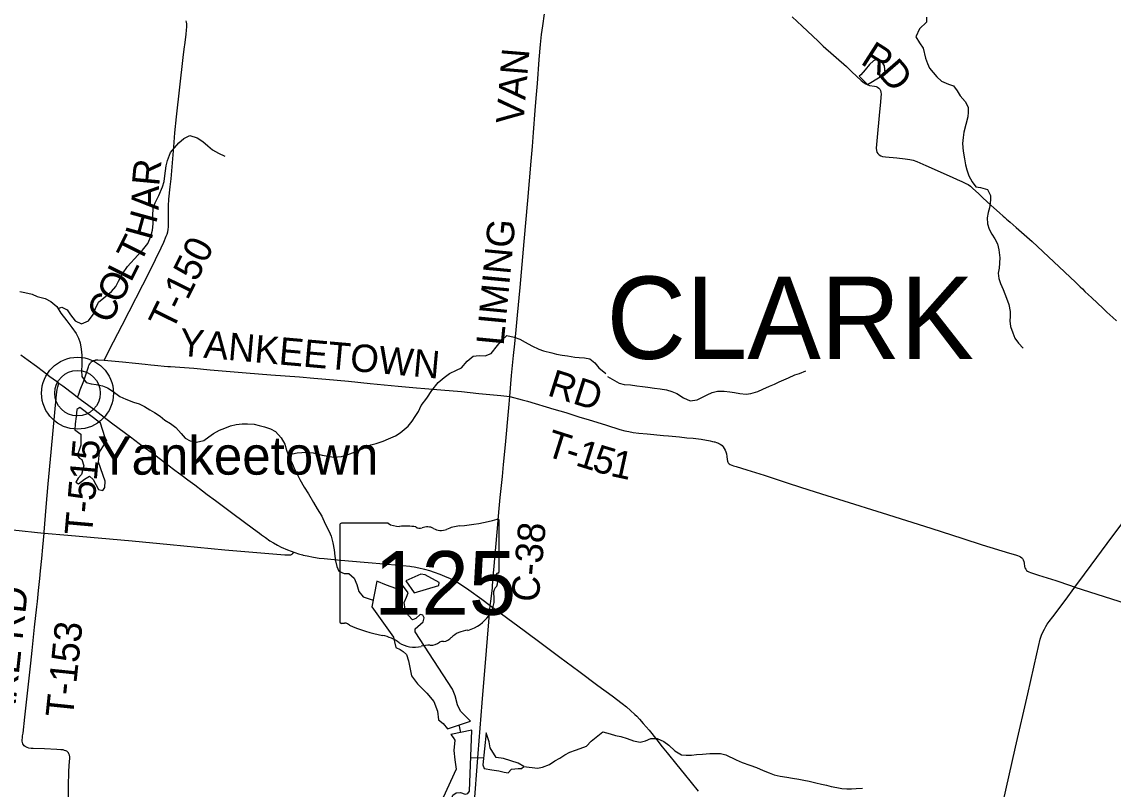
# Model space of a CAD drawing. Extents: x 1451455 to 1749751, y 218250 to 574981.
# Drawn here: x 1535486 to 1547410, y 341475 to 349860 of the extents above; entities that cross this region are included whole.
import ezdxf

# ---------------------------------------------------------------- set-up
doc = ezdxf.new("R2010")
doc.units = 0
for name, color, linetype in [('GM_X_County_Road', 7, 'Continuous'), ('GM_X_County_Road_Text', 7, 'Continuous'), ('GM_X_Minor_Lake', 7, 'Continuous'), ('GM_X_Minor_River', 7, 'Continuous'), ('GM_X_State_Location', 7, 'Continuous'), ('GM_X_State_Route', 7, 'Continuous'), ('GM_X_State_Shield', 7, 'Continuous'), ('GM_X_Township_Road', 7, 'Continuous'), ('GM_X_Township_Road_Text', 7, 'Continuous'), ('GM_X_Township_Text', 7, 'Continuous'), ('GM_X_Unincorporated', 7, 'Continuous'), ('GM_X_Unincorporated_Location', 7, 'Continuous'), ('GM_X_Unincorporated_Text', 7, 'Continuous')]:
    doc.layers.add(name, color=color, linetype=linetype)

msp = doc.modelspace()

# ---------------------------------------------------------------- linework, layer by layer
at = {"layer": 'GM_X_County_Road'}
for points in [[(1540816, 345767), (1540836, 345994), (1540857, 346213), (1540871, 346343), (1540886, 346493), (1540903, 346653), (1540931, 346956), (1540976, 347460), (1541014, 347907), (1541051, 348338), (1541065, 348499), (1541076, 348652), (1541096, 348891), (1541106, 349025), (1541119, 349185), (1541139, 349447), (1541152, 349614), (1541164, 349721), (1541177, 349816), (1541198, 349949)], [(1540604, 343482), (1540611, 343527), (1540627, 343676), (1540633, 343765), (1540643, 343872), (1540668, 344159), (1540687, 344368), (1540699, 344502), (1540713, 344662), (1540738, 344893), (1540750, 345021), (1540769, 345236), (1540805, 345641), (1540816, 345767)]]:
    msp.add_lwpolyline(points, dxfattribs=at)
at = {"layer": 'GM_X_Minor_Lake'}
for points in [[(1544726, 349176), (1544864, 349260), (1544918, 349301), (1544913, 349379), (1544880, 349430), (1544837, 349457), (1544790, 349433), (1544748, 349394), (1544699, 349337), (1544652, 349281), (1544635, 349268)], [(1544635, 349268), (1544726, 349176)], [(1539772, 343622), (1540042, 343701), (1540045, 343735), (1539894, 343818), (1539844, 343823), (1539680, 343752)], [(1539309, 343467), (1539545, 343135), (1539558, 343084), (1539573, 343022), (1539619, 343001), (1539653, 342980), (1539688, 342948), (1539711, 342877), (1539744, 342712), (1539809, 342627), (1539911, 342523), (1539988, 342433), (1540026, 342328), (1540039, 342232), (1540088, 342191), (1540135, 342134), (1540387, 342218), (1540279, 342328), (1540246, 342395), (1540221, 342495), (1540191, 342566), (1539783, 343193), (1539785, 343227), (1539871, 343305), (1539882, 343349), (1539866, 343378), (1539838, 343384), (1539789, 343339), (1539753, 343327), (1539710, 343374), (1539673, 343443), (1539662, 343515), (1539689, 343573), (1539708, 343619), (1539644, 343704), (1539571, 343667), (1539469, 343705), (1539366, 343747)], [(1539366, 343747), (1539309, 343467)], [(1539680, 343752), (1539772, 343622)], [(1540174, 342071), (1540199, 342039), (1540215, 342012), (1540205, 341898), (1540217, 341794), (1540231, 341693), (1540088, 341383), (1540055, 341325), (1540064, 341265), (1540099, 341250), (1540157, 341311), (1540196, 341409), (1540233, 341436), (1540279, 341440), (1540329, 341419), (1540359, 341426), (1540376, 341452), (1540403, 342121)], [(1540403, 342121), (1540174, 342071)], [(1540521, 341742), (1540538, 341700), (1540620, 341686), (1540698, 341677), (1540756, 341660), (1540800, 341653), (1540835, 341695), (1540909, 341700), (1540945, 341701), (1540969, 341721), (1540908, 341758), (1540830, 341783), (1540747, 341809), (1540669, 341822), (1540604, 341925), (1540591, 341992), (1540559, 342089)], [(1540559, 342089), (1540521, 341742)]]:
    msp.add_lwpolyline(points, dxfattribs=at)
at = {"layer": 'GM_X_Minor_River'}
for points in [[(1545372, 349913), (1545370, 349855), (1545294, 349782), (1545255, 349696), (1545292, 349630), (1545333, 349571), (1545361, 349464), (1545382, 349404), (1545403, 349353), (1545482, 349260), (1545533, 349213), (1545611, 349180), (1545665, 349159), (1545704, 349106), (1545737, 349052), (1545792, 348989), (1545825, 348928), (1545826, 348872), (1545821, 348822), (1545800, 348740), (1545779, 348655), (1545772, 348597), (1545765, 348531), (1545771, 348447), (1545786, 348364), (1545797, 348296), (1545812, 348242), (1545833, 348177), (1545868, 348113), (1545909, 348058), (1545961, 348051), (1546035, 348028), (1546070, 347963), (1546071, 347913), (1546058, 347829)], [(1535879, 346729), (1535921, 346743), (1535981, 346714), (1536016, 346657), (1536067, 346592), (1536139, 346561), (1536213, 346594), (1536265, 346661), (1536292, 346729), (1536325, 346798), (1536382, 346843), (1536465, 346914), (1536512, 346969), (1536541, 347025), (1536587, 347108), (1536640, 347188), (1536755, 347310), (1536806, 347365), (1536861, 347438), (1536897, 347516), (1536912, 347582), (1536919, 347652), (1536917, 347738), (1536922, 347826), (1536943, 347882), (1536983, 347964), (1537024, 348057), (1537040, 348117), (1537049, 348179), (1537054, 348233), (1537063, 348287), (1537076, 348345), (1537109, 348431), (1537154, 348482), (1537201, 348539), (1537256, 348586), (1537323, 348617), (1537401, 348594), (1537462, 348551), (1537517, 348504), (1537569, 348463), (1537636, 348425), (1537704, 348394)], [(1546058, 347829), (1546043, 347777), (1546034, 347720), (1546035, 347651), (1546054, 347593), (1546083, 347541), (1546116, 347490), (1546147, 347433), (1546162, 347369), (1546171, 347283), (1546163, 347167), (1546152, 347113), (1546159, 347055), (1546180, 347001), (1546207, 346936), (1546246, 346841), (1546271, 346771), (1546283, 346695), (1546283, 346641), (1546280, 346591), (1546287, 346532), (1546314, 346460), (1546337, 346404), (1546376, 346349), (1546427, 346294)], [(1535465, 346913), (1535519, 346902), (1535597, 346883), (1535655, 346860), (1535739, 346836), (1535804, 346805), (1535867, 346748), (1535912, 346677), (1535977, 346594), (1536032, 346519), (1536079, 346454), (1536106, 346403), (1536123, 346351), (1536134, 346284), (1536140, 346216), (1536142, 346166), (1536141, 346110), (1536136, 346050), (1536142, 345983), (1536189, 345920), (1536243, 345906), (1536297, 345897), (1536367, 345881), (1536421, 345862), (1536484, 345819), (1536555, 345766), (1536623, 345737), (1536705, 345705), (1536766, 345684), (1536826, 345657), (1536886, 345622), (1536937, 345591), (1536999, 345550), (1537050, 345509), (1537109, 345470), (1537167, 345427), (1537228, 345361), (1537271, 345311), (1537324, 345280), (1537394, 345266), (1537473, 345285)], [(1538400, 345119), (1538444, 345138), (1538495, 345149), (1538595, 345159), (1538669, 345152), (1538769, 345126), (1538831, 345113), (1538891, 345104), (1538977, 345111), (1539029, 345124), (1539098, 345149), (1539148, 345168), (1539247, 345214), (1539298, 345236), (1539358, 345254), (1539433, 345279), (1539493, 345302), (1539570, 345335), (1539621, 345370), (1539706, 345443), (1539749, 345496), (1539784, 345548), (1539819, 345601), (1539850, 345669), (1539912, 345746), (1539965, 345833), (1540033, 345920), (1540100, 345975), (1540157, 346016), (1540236, 346055), (1540288, 346078), (1540350, 346153), (1540417, 346206), (1540483, 346215), (1540549, 346212), (1540612, 346237), (1540684, 346324), (1540733, 346385), (1540784, 346431), (1540865, 346413), (1540927, 346392), (1540987, 346361), (1541058, 346318), (1541134, 346284), (1541187, 346265), (1541275, 346242), (1541327, 346229), (1541391, 346218), (1541447, 346209), (1541527, 346197), (1541577, 346192), (1541635, 346187), (1541691, 346176), (1541746, 346135), (1541791, 346080), (1541867, 346017)], [(1541886, 345986), (1541962, 345941), (1542013, 345910), (1542067, 345897), (1542137, 345892), (1542205, 345883), (1542267, 345876), (1542325, 345869), (1542397, 345858), (1542462, 345849), (1542528, 345838), (1542588, 345821), (1542642, 345798), (1542717, 345751), (1542789, 345718), (1542865, 345728), (1542923, 345758), (1542974, 345785), (1543030, 345810), (1543085, 345825), (1543159, 345826), (1543221, 345817), (1543274, 345808), (1543330, 345797), (1543400, 345792), (1543450, 345799), (1543527, 345822), (1543581, 345845), (1543654, 345878), (1543708, 345901), (1543759, 345926), (1543813, 345949), (1543864, 345971), (1543932, 346002), (1543982, 346019), (1544051, 346046)], [(1536118, 345647), (1536088, 345624), (1536081, 345546), (1536067, 345466), (1536064, 345402), (1536129, 345354), (1536129, 345234), (1536112, 345178), (1536091, 345120), (1536115, 345092), (1536141, 345077), (1536163, 345007), (1536136, 344915), (1536103, 344874), (1536076, 344828), (1536106, 344813), (1536169, 344862), (1536224, 344896), (1536265, 344859), (1536323, 344748), (1536369, 344737), (1536392, 344772), (1536397, 344839), (1536322, 345048), (1536334, 345158), (1536388, 345244), (1536415, 345277), (1536393, 345326), (1536344, 345475)], [(1536344, 345475), (1536118, 345647)], [(1537473, 345285), (1537528, 345326), (1537580, 345363), (1537647, 345398), (1537704, 345419), (1537764, 345444), (1537827, 345461), (1537893, 345468), (1537953, 345469), (1538023, 345462), (1538079, 345449), (1538137, 345434), (1538201, 345411), (1538258, 345382), (1538319, 345316), (1538358, 345244), (1538379, 345179), (1538404, 345111), (1538433, 345052), (1538458, 344989), (1538487, 344931), (1538523, 344858), (1538572, 344775), (1538617, 344702), (1538671, 344609), (1538712, 344538), (1538763, 344457), (1538800, 344376), (1538842, 344289), (1538867, 344239), (1538884, 344168), (1538899, 344090), (1538906, 344022), (1538913, 343971), (1538928, 343907), (1538949, 343856), (1539006, 343833), (1539057, 343831), (1539118, 343779), (1539145, 343713), (1539167, 343636), (1539214, 343577), (1539323, 343539)], [(1540283, 342095), (1540264, 342177)], [(1540969, 341721), (1541121, 341704), (1541176, 341715), (1541250, 341744), (1541311, 341783), (1541364, 341814), (1541417, 341849), (1541475, 341880), (1541536, 341901), (1541586, 341919), (1541657, 341945), (1541708, 342001), (1541835, 342102)], [(1541835, 342102), (1541915, 342080), (1541973, 342063), (1542029, 342049), (1542098, 342027), (1542170, 342004), (1542240, 341989), (1542300, 342004), (1542358, 342027), (1542427, 342028), (1542502, 341997), (1542555, 341956), (1542622, 341893), (1542692, 341850), (1542744, 341845), (1542804, 341848), (1542858, 341853), (1542924, 341858), (1543004, 341863), (1543058, 341864), (1543118, 341863), (1543178, 341850), (1543289, 341796), (1543355, 341767), (1543439, 341736), (1543512, 341710), (1543584, 341679), (1543653, 341654), (1543707, 341633), (1543773, 341618), (1543843, 341605), (1543907, 341596), (1543977, 341585), (1544030, 341574), (1544090, 341561), (1544162, 341544), (1544222, 341531), (1544278, 341518), (1544330, 341505), (1544389, 341492), (1544445, 341483), (1544501, 341480), (1544551, 341479), (1544601, 341483), (1544670, 341485)], [(1540529, 341812), (1540391, 341816)]]:
    msp.add_lwpolyline(points, dxfattribs=at)
at = {"layer": 'GM_X_State_Route'}
for points in [[(1535475, 346223), (1535554, 346164), (1535646, 346096), (1535722, 346038), (1535792, 345984), (1535863, 345932), (1535890, 345912), (1535932, 345881), (1536053, 345791), (1536094, 345760), (1536139, 345726), (1536202, 345678), (1536286, 345616), (1536386, 345541), (1536466, 345479), (1536551, 345416), (1536672, 345326), (1536769, 345253), (1536826, 345210), (1536908, 345150), (1536954, 345117), (1537033, 345055), (1537081, 345019), (1537157, 344962), (1537238, 344902), (1537299, 344856), (1537375, 344800), (1537458, 344736), (1537510, 344696), (1537601, 344631), (1537792, 344487), (1538018, 344318), (1538082, 344271), (1538106, 344254), (1538148, 344224), (1538197, 344190), (1538237, 344166), (1538280, 344142), (1538321, 344121), (1538387, 344092), (1538427, 344076), (1538459, 344064), (1538470, 344060), (1538510, 344046), (1538554, 344034)], [(1545965, 340277), (1545965, 340277), (1546041, 340609), (1546120, 340951), (1546237, 341463), (1546343, 341933), (1546476, 342515), (1546576, 342953), (1546614, 343113), (1546621, 343136), (1546628, 343156), (1546643, 343192), (1546658, 343225), (1546673, 343253), (1546689, 343277), (1546701, 343294), (1546710, 343306), (1546749, 343359), (1546885, 343535), (1546992, 343683), (1547096, 343824), (1547170, 343924), (1547346, 344161), (1547637, 344550)], [(1538554, 344034), (1538561, 344032), (1538603, 344023), (1538674, 344010), (1538736, 344001), (1538788, 343995), (1538971, 343979), (1539225, 343956)], [(1539225, 343956), (1539314, 343948), (1539647, 343918), (1539725, 343910), (1539745, 343907)], [(1539745, 343907), (1539773, 343903), (1539825, 343893), (1539885, 343880), (1539939, 343865), (1539992, 343848), (1540053, 343826), (1540105, 343804), (1540167, 343776), (1540211, 343754), (1540248, 343733), (1540312, 343693), (1540369, 343655), (1540510, 343553), (1540604, 343482), (1540976, 343207), (1541173, 343060), (1541365, 342916), (1541570, 342763), (1541781, 342607), (1541934, 342494), (1542044, 342412), (1542092, 342374), (1542137, 342336), (1542185, 342292), (1542206, 342271), (1542235, 342240), (1542276, 342194), (1542339, 342118), (1542424, 342014), (1542482, 341939), (1542536, 341873), (1542643, 341740), (1542722, 341644), (1542799, 341546), (1542875, 341452)]]:
    msp.add_lwpolyline(points, dxfattribs=at)
at = {"layer": 'GM_X_State_Shield'}
for p, q in [((1539488, 344380), (1538978, 344380)), ((1540701, 343854), (1540701, 344406)), ((1538961, 344362), (1538961, 343305)), ((1540701, 343854), (1540701, 343854))]:
    msp.add_line(p, q, dxfattribs=at)
for centre, major_axis, start_param, end_param in [((1538981, 344364), (20.2, 0), 1.712693, 3.28349), ((1539609, 344503), (196, 0), 4.042523, 4.731795), ((1540082, 345821), (1845, 0), 4.814394, 5.042369), ((1540682, 344409), (19.4, 0), 6.141152, 7.989035), ((1539674, 343787), (702, 0), 1.404758, 1.657858), ((1539834, 344370), (56.4, 0), 3.836095, 5.185415), ((1539916, 344248), (117, 0), 0.950623, 2.079405), ((1540068, 344415), (141, 0), 4.081561, 5.145723), ((1540317, 344058), (371, 0), 1.699011, 2.107814), ((1540697, 343813), (30, 0), 1.883978, 3.671073), ((1540506, 343743), (180, 0), 5.934695, 6.695948), ((1540681, 343852), (20.7, 0), 5.05454, 6.418171), ((1540771, 343622), (131, 0), 2.387724, 3.262537), ((1540185, 343552), (462, 0), 5.101752, 6.440018), ((1538981, 343303), (20.3, 0), 3.00124, 4.508301), ((1538984, 343411), (155, 0), 4.665946, 4.897461), ((1539016, 343244), (56, 0), 0.519207, 1.627899), ((1539723, 344194), (1333, 0), 4.195997, 4.488961), ((1540380, 343009), (253, 0), 1.647645, 2.488434), ((1539325, 342831), (417, 0), 0.823519, 1.323587), ((1539776, 343239), (265, 0), 4.026481, 4.996735), ((1539949, 343160), (141, 0), 4.691044, 5.507374), ((1540076, 343058), (39.7, 0), 1.147584, 2.315152), ((1540059, 343203), (149, 0), 4.937069, 5.64225), ((1539929, 342874), (217, 0), 1.495662, 1.94098)]:
    msp.add_ellipse(centre, major_axis=major_axis, ratio=0.8, start_param=start_param, end_param=end_param, dxfattribs=at)
at = {"layer": 'GM_X_Township_Road'}
for points in [[(1536386, 346162), (1536488, 346364), (1536583, 346546), (1536885, 347136), (1536945, 347263), (1537007, 347390), (1537036, 347452), (1537064, 347517), (1537072, 347539), (1537080, 347565), (1537085, 347591), (1537088, 347621), (1537090, 347657), (1537089, 347703), (1537088, 347771), (1537087, 347850), (1537091, 347924), (1537105, 348056), (1537117, 348143), (1537130, 348274), (1537147, 348495), (1537158, 348646), (1537175, 348822), (1537249, 349469), (1537261, 349563), (1537270, 349633), (1537281, 349725), (1537286, 349770), (1537288, 349805), (1537287, 349839), (1537285, 349857), (1537280, 349872)], [(1543903, 349915), (1544010, 349814), (1544185, 349650), (1544243, 349596), (1544495, 349372), (1544554, 349315), (1544658, 349219), (1544688, 349194), (1544707, 349182), (1544728, 349172), (1544747, 349166), (1544802, 349157), (1544821, 349152), (1544836, 349145), (1544849, 349135), (1544859, 349123), (1544867, 349108), (1544871, 349092), (1544874, 349070), (1544873, 349037), (1544868, 348981), (1544857, 348877), (1544829, 348560), (1544821, 348481), (1544823, 348455), (1544828, 348437), (1544839, 348420), (1544853, 348406), (1544870, 348396), (1544891, 348389), (1544921, 348384), (1545045, 348373), (1545136, 348364), (1545188, 348356), (1545223, 348347), (1545264, 348334), (1545330, 348306), (1545363, 348291), (1545651, 348163), (1545707, 348137), (1545756, 348117), (1545800, 348095), (1545825, 348081), (1545850, 348064), (1545877, 348040), (1545937, 347983), (1545986, 347936), (1546073, 347857), (1546107, 347827), (1546168, 347773), (1546207, 347738), (1546227, 347721), (1546246, 347703), (1546263, 347688), (1546283, 347671), (1546350, 347613), (1546524, 347458), (1546998, 347014), (1547029, 346985), (1547050, 346964), (1547074, 346942), (1547102, 346915), (1547142, 346876), (1547173, 346847), (1547299, 346727), (1547323, 346704), (1547342, 346686), (1547405, 346629), (1547448, 346593)], [(1536094, 345760), (1536107, 345793), (1536124, 345838), (1536162, 345938), (1536213, 346089), (1536219, 346105), (1536222, 346113), (1536227, 346122), (1536231, 346128), (1536236, 346134), (1536242, 346140), (1536245, 346143), (1536251, 346148), (1536257, 346152), (1536269, 346158), (1536282, 346163), (1536289, 346164), (1536296, 346165), (1536305, 346166), (1536315, 346166), (1536386, 346162)], [(1536386, 346162), (1536585, 346146), (1536728, 346131), (1536835, 346120), (1536894, 346113), (1536936, 346109), (1536971, 346104), (1537041, 346097), (1537082, 346095), (1537111, 346093), (1537365, 346077), (1537545, 346059), (1537936, 346025), (1538207, 346003), (1538518, 345979), (1538678, 345966), (1538809, 345955), (1539054, 345933), (1539292, 345907), (1539598, 345878), (1539799, 345860), (1539890, 345852), (1540062, 345839), (1540290, 345819), (1540479, 345799), (1540721, 345778), (1540816, 345767)], [(1535728, 344274), (1535729, 344285), (1535753, 344558), (1535774, 344813), (1535807, 345159), (1535848, 345590), (1535864, 345786), (1535870, 345842), (1535874, 345856), (1535878, 345870), (1535890, 345912)], [(1540816, 345767), (1540954, 345731), (1541011, 345715), (1541300, 345629), (1541429, 345590), (1541582, 345541), (1541672, 345513), (1541874, 345453), (1542021, 345407), (1542074, 345392), (1542119, 345382), (1542164, 345374), (1542229, 345366), (1542318, 345357), (1542497, 345341), (1542553, 345336), (1542670, 345324), (1542752, 345315), (1542820, 345309), (1542908, 345298), (1543005, 345281), (1543033, 345275), (1543049, 345271), (1543059, 345270), (1543074, 345265), (1543096, 345257), (1543110, 345250), (1543124, 345240), (1543136, 345229), (1543149, 345215), (1543160, 345198), (1543169, 345181), (1543178, 345160), (1543184, 345138), (1543187, 345112), (1543192, 345077), (1543197, 345058), (1543200, 345049), (1543205, 345040), (1543214, 345031), (1543225, 345023), (1543242, 345014), (1543261, 345008), (1543289, 345000), (1543408, 344964), (1543596, 344905), (1543871, 344817), (1544086, 344747), (1544283, 344685), (1544467, 344627), (1544886, 344493), (1545417, 344326), (1545767, 344214), (1545979, 344145), (1546277, 344054), (1546341, 344037), (1546366, 344029), (1546384, 344021), (1546398, 344013), (1546411, 344003), (1546418, 343996), (1546427, 343982), (1546434, 343964), (1546438, 343945), (1546442, 343909), (1546446, 343893), (1546454, 343878), (1546464, 343866), (1546474, 343858), (1546489, 343851), (1546507, 343843), (1546595, 343815), (1546785, 343754), (1546945, 343699), (1546992, 343683)], [(1534631, 344373), (1534879, 344352), (1535387, 344308), (1535727, 344274), (1535728, 344274)], [(1535994, 341268), (1535996, 341511), (1536001, 341665), (1536004, 341734), (1536010, 341813), (1536009, 341829), (1536005, 341848), (1536000, 341861), (1535994, 341871), (1535985, 341883), (1535976, 341889), (1535966, 341894), (1535953, 341899), (1535936, 341903), (1535912, 341906), (1535869, 341909), (1535734, 341915), (1535610, 341919), (1535586, 341921), (1535563, 341924), (1535545, 341929), (1535530, 341936), (1535522, 341942), (1535512, 341950), (1535504, 341961), (1535498, 341972), (1535494, 341984), (1535491, 341998), (1535490, 342014), (1535492, 342036), (1535494, 342056), (1535499, 342088), (1535520, 342261), (1535543, 342493), (1535573, 342754), (1535584, 342852), (1535599, 342992), (1535624, 343247), (1535649, 343469), (1535656, 343527), (1535668, 343645), (1535681, 343778), (1535690, 343860), (1535704, 343997), (1535715, 344118), (1535728, 344274)], [(1535728, 344274), (1535989, 344250), (1536692, 344188), (1537107, 344149), (1537704, 344092), (1538359, 344036), (1538401, 344034), (1538410, 344035), (1538418, 344036), (1538425, 344037), (1538431, 344040), (1538437, 344042), (1538443, 344047), (1538448, 344052), (1538459, 344064)], [(1546992, 343683), (1547940, 343380)], [(1540344, 340196), (1540371, 340498), (1540396, 340874), (1540425, 341246), (1540470, 341864), (1540516, 342418), (1540564, 342992), (1540600, 343437), (1540604, 343482)]]:
    msp.add_lwpolyline(points, dxfattribs=at)
at = {"layer": 'GM_X_Unincorporated'}
for radius in [393, 249]:
    msp.add_circle((1536094, 345802), radius, dxfattribs=at)
at = {"layer": 'GM_X_Unincorporated_Location'}
msp.add_line((1536094, 345802), (1536094, 345802), dxfattribs=at)

# ---------------------------------------------------------------- texts
at = {"layer": 'GM_X_County_Road_Text'}
for s, rotation, p in [('VAN', 85.2633, (1540965, 348735)), ('LIMING', 84.5685, (1540749, 346315)), ('C-38', 84.5277, (1541130, 343511))]:
    msp.add_text(s, height=300, rotation=rotation, dxfattribs=at).set_placement(p)
at = {"layer": 'GM_X_State_Location'}
msp.add_text('125', height=1, rotation=0, dxfattribs=at).set_placement((1539459, 343691))
for s in ['s', 'r']:
    msp.add_text(s, height=1, dxfattribs=at).set_placement((1539812, 343764))
at = {"layer": 'GM_X_State_Shield'}
msp.add_text('125', height=696.1, dxfattribs=at).set_placement((1539334, 343380))
at = {"layer": 'GM_X_Township_Road_Text'}
for s, rotation, p in [('R', 327.4239, (1544638, 349408)), ('D', 310.919, (1544828, 349291)), ('R', 84.7079, (1536986, 348059)), ('A', 89.1104, (1536982, 347801)), ('H', 74.5946, (1536900, 347465)), ('T', 63.5212, (1536778, 347205)), ('T-150', 63.6875, (1537128, 346470)), ('O', 63.5229, (1536560, 346767)), ('L', 63.5241, (1536678, 347004)), ('C', 63.5248, (1536450, 346547)), ('YANKEETOWN', 354.9098, (1537198, 346214)), ('RD', 342.5001, (1541216, 345781)), ('T', 342.3884, (1541192, 345122)), ('T-515', 84.9566, (1536251, 344241)), ('1', 342.5781, (1541524, 345017)), ('5', 343.1793, (1541704, 344960)), ('-', 342.4274, (1541406, 345054)), ('1', 347.782, (1541906, 344900)), ('LAKE RD', 83.8512, (1535371, 341969)), ('T-153', 84.123, (1536043, 342249))]:
    msp.add_text(s, height=300, rotation=rotation, dxfattribs=at).set_placement(p)
at = {"layer": 'GM_X_Township_Text'}
msp.add_text('CLARK', height=900, rotation=0, dxfattribs=at).set_placement((1541874, 346177))
at = {"layer": 'GM_X_Unincorporated_Text'}
msp.add_text('Yankeetown', height=417, rotation=0, dxfattribs=at).set_placement((1536313, 344912))

doc.saveas('drawing.dxf')
